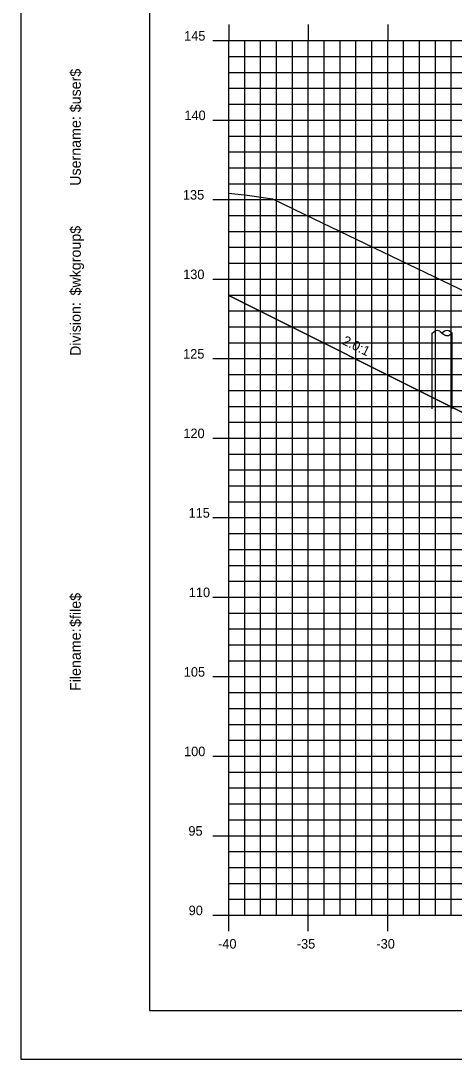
# Model space of a CAD drawing. Extents: x 850598 to 870284, y 366541 to 366651.
# Drawn here: x 867894.8 to 867922.1, y 366541.2 to 366606.5 of the extents above; entities that cross this region are included whole.
import ezdxf

# ---------------------------------------------------------------- set-up
doc = ezdxf.new("R2010")
doc.units = 0
for name, color, linetype in [('ANNOTATION', 7, 'Continuous'), ('BORDER', 7, 'Continuous'), ('D_Roadway_Centerline', 7, 'Continuous'), ('D_Roadway_SlopeLines', 7, 'Continuous'), ('D_Utilities_Pole_Joint', 7, 'Continuous'), ('H_V ANNOTATION', 7, 'Continuous'), ('MAJOR', 7, 'Continuous'), ('MINOR', 7, 'Continuous'), ('PLOT BOUNDARY', 7, 'Continuous'), ('S_Roadway_Centerline', 7, 'Continuous')]:
    doc.layers.add(name, color=color, linetype=linetype)

msp = doc.modelspace()

# ---------------------------------------------------------------- linework, layer by layer
at = {"layer": 'BORDER'}
for p, q in [((867902.908, 366649.225), (867902.908, 366544.225)), ((867902.908, 366544.225), (868062.908, 366544.225))]:
    msp.add_line(p, q, dxfattribs=at)
at = {"layer": 'D_Roadway_Centerline'}
msp.add_lwpolyline([(867907.908, 366589.19), (867922.908, 366581.69), (867926.182, 366582.781), (867932.908, 366585.023), (867936.908, 366585.103), (867947.908, 366584.443), (867958.908, 366583.783), (867962.908, 366583.543), (867964.908, 366583.423), (867972.225, 366580.984), (868014.512, 366568.225), (868024.536, 366565.201), (868034.398, 366562.225), (868038.398, 366562.225)], dxfattribs=at)
at = {"layer": 'D_Roadway_SlopeLines'}
msp.add_lwpolyline([(867922.908, 366581.69), (867907.908, 366589.19)], dxfattribs=at)
at = {"layer": 'D_Utilities_Pole_Joint'}
for p, q in [((867920.709, 366586.835), (867920.865, 366586.945)), ((867920.709, 366582.077), (867920.709, 366586.835)), ((867921.177, 366586.945), (867921.334, 366586.835)), ((867921.49, 366586.945), (867921.334, 366586.835)), ((867921.334, 366586.835), (867921.49, 366586.724)), ((867921.959, 366586.835), (867921.803, 366586.945)), ((867921.803, 366586.724), (867921.959, 366586.835)), ((867921.959, 366582.077), (867921.959, 366586.835))]:
    msp.add_line(p, q, dxfattribs=at)
for centre, start, end in [((867921.021, 366586.724), 90, 125.26439), ((867921.021, 366586.724), 54.73561, 90), ((867921.646, 366586.724), 90, 125.26439), ((867921.646, 366586.724), 54.73561, 90), ((867921.646, 366586.945), 234.73561, 270), ((867921.646, 366586.945), 270, 305.26439)]:
    msp.add_arc(centre, 0.271, start, end, dxfattribs=at)
at = {"layer": 'MAJOR'}
for p, q in [((867907.908, 366606.227), (867907.908, 366605.225)), ((867907.908, 366606.227), (867907.908, 366605.225)), ((867912.908, 366606.227), (867912.908, 366605.225)), ((867912.908, 366606.227), (867912.908, 366605.225)), ((867917.908, 366606.227), (867917.908, 366605.225)), ((867917.908, 366606.227), (867917.908, 366605.225)), ((867906.906, 366605.225), (867907.908, 366605.225)), ((867906.906, 366605.225), (867907.908, 366605.225)), ((867907.908, 366605.225), (868047.908, 366605.225)), ((867907.908, 366550.225), (867907.908, 366605.225)), ((867907.908, 366550.225), (867907.908, 366605.225)), ((867907.908, 366605.225), (868047.908, 366605.225)), ((867907.908, 366605.225), (868047.908, 366605.225)), ((867907.908, 366550.225), (867907.908, 366605.225)), ((867907.908, 366550.225), (867907.908, 366605.225)), ((867907.908, 366605.225), (868047.908, 366605.225)), ((867912.908, 366550.225), (867912.908, 366605.225)), ((867912.908, 366550.225), (867912.908, 366605.225)), ((867917.908, 366550.225), (867917.908, 366605.225)), ((867917.908, 366550.225), (867917.908, 366605.225)), ((867906.906, 366600.225), (867907.908, 366600.225)), ((867906.906, 366600.225), (867907.908, 366600.225)), ((867907.908, 366600.225), (868047.908, 366600.225)), ((867907.908, 366600.225), (868047.908, 366600.225)), ((867906.906, 366595.225), (867907.908, 366595.225)), ((867906.906, 366595.225), (867907.908, 366595.225)), ((867907.908, 366595.225), (868047.908, 366595.225)), ((867907.908, 366595.225), (868047.908, 366595.225)), ((867906.906, 366590.225), (867907.908, 366590.225)), ((867906.906, 366590.225), (867907.908, 366590.225)), ((867907.908, 366590.225), (868047.908, 366590.225)), ((867907.908, 366590.225), (868047.908, 366590.225)), ((867906.906, 366585.225), (867907.908, 366585.225)), ((867906.906, 366585.225), (867907.908, 366585.225)), ((867907.908, 366585.225), (868047.908, 366585.225)), ((867907.908, 366585.225), (868047.908, 366585.225)), ((867906.906, 366580.225), (867907.908, 366580.225)), ((867906.906, 366580.225), (867907.908, 366580.225)), ((867907.908, 366580.225), (868047.908, 366580.225)), ((867907.908, 366580.225), (868047.908, 366580.225)), ((867906.906, 366575.225), (867907.908, 366575.225)), ((867906.906, 366575.225), (867907.908, 366575.225)), ((867907.908, 366575.225), (868047.908, 366575.225)), ((867907.908, 366575.225), (868047.908, 366575.225)), ((867906.906, 366570.225), (867907.908, 366570.225)), ((867906.906, 366570.225), (867907.908, 366570.225)), ((867907.908, 366570.225), (868047.908, 366570.225)), ((867907.908, 366570.225), (868047.908, 366570.225)), ((867906.906, 366565.225), (867907.908, 366565.225)), ((867906.906, 366565.225), (867907.908, 366565.225)), ((867907.908, 366565.225), (868047.908, 366565.225)), ((867907.908, 366565.225), (868047.908, 366565.225)), ((867906.906, 366560.225), (867907.908, 366560.225)), ((867906.906, 366560.225), (867907.908, 366560.225)), ((867907.908, 366560.225), (868047.908, 366560.225)), ((867907.908, 366560.225), (868047.908, 366560.225)), ((867906.906, 366555.225), (867907.908, 366555.225)), ((867906.906, 366555.225), (867907.908, 366555.225)), ((867907.908, 366555.225), (868047.908, 366555.225)), ((867907.908, 366555.225), (868047.908, 366555.225)), ((867906.906, 366550.225), (867907.908, 366550.225)), ((867906.906, 366550.225), (867907.908, 366550.225)), ((867907.908, 366550.225), (868047.908, 366550.225)), ((867907.908, 366550.225), (868047.908, 366550.225)), ((867907.908, 366549.223), (867907.908, 366550.225)), ((867907.908, 366550.225), (868047.908, 366550.225)), ((867907.908, 366550.225), (868047.908, 366550.225)), ((867907.908, 366549.223), (867907.908, 366550.225)), ((867912.908, 366549.223), (867912.908, 366550.225)), ((867912.908, 366549.223), (867912.908, 366550.225)), ((867917.908, 366549.223), (867917.908, 366550.225)), ((867917.908, 366549.223), (867917.908, 366550.225))]:
    msp.add_line(p, q, dxfattribs=at)
at = {"layer": 'MINOR'}
for p, q in [((867908.908, 366550.225), (867908.908, 366605.225)), ((867908.908, 366550.225), (867908.908, 366605.225)), ((867909.908, 366550.225), (867909.908, 366605.225)), ((867909.908, 366550.225), (867909.908, 366605.225)), ((867910.908, 366550.225), (867910.908, 366605.225)), ((867910.908, 366550.225), (867910.908, 366605.225)), ((867911.908, 366550.225), (867911.908, 366605.225)), ((867911.908, 366550.225), (867911.908, 366605.225)), ((867913.908, 366550.225), (867913.908, 366605.225)), ((867913.908, 366550.225), (867913.908, 366605.225)), ((867914.908, 366550.225), (867914.908, 366605.225)), ((867914.908, 366550.225), (867914.908, 366605.225)), ((867915.908, 366550.225), (867915.908, 366605.225)), ((867915.908, 366550.225), (867915.908, 366605.225)), ((867916.908, 366550.225), (867916.908, 366605.225)), ((867916.908, 366550.225), (867916.908, 366605.225)), ((867918.908, 366550.225), (867918.908, 366605.225)), ((867918.908, 366550.225), (867918.908, 366605.225)), ((867919.908, 366550.225), (867919.908, 366605.225)), ((867919.908, 366550.225), (867919.908, 366605.225)), ((867920.908, 366550.225), (867920.908, 366605.225)), ((867920.908, 366550.225), (867920.908, 366605.225)), ((867921.908, 366550.225), (867921.908, 366605.225)), ((867921.908, 366550.225), (867921.908, 366605.225)), ((867907.908, 366604.225), (868047.908, 366604.225)), ((867907.908, 366604.225), (867908.91, 366604.225)), ((867907.908, 366604.225), (868047.908, 366604.225)), ((867907.908, 366604.225), (867908.91, 366604.225)), ((867907.908, 366603.225), (868047.908, 366603.225)), ((867907.908, 366603.225), (867908.91, 366603.225)), ((867907.908, 366603.225), (868047.908, 366603.225)), ((867907.908, 366603.225), (867908.91, 366603.225)), ((867907.908, 366602.225), (868047.908, 366602.225)), ((867907.908, 366602.225), (867908.91, 366602.225)), ((867907.908, 366602.225), (868047.908, 366602.225)), ((867907.908, 366602.225), (867908.91, 366602.225)), ((867907.908, 366601.225), (868047.908, 366601.225)), ((867907.908, 366601.225), (867908.91, 366601.225)), ((867907.908, 366601.225), (868047.908, 366601.225)), ((867907.908, 366601.225), (867908.91, 366601.225)), ((867907.908, 366599.225), (868047.908, 366599.225)), ((867907.908, 366599.225), (867908.91, 366599.225)), ((867907.908, 366599.225), (868047.908, 366599.225)), ((867907.908, 366599.225), (867908.91, 366599.225)), ((867907.908, 366598.225), (868047.908, 366598.225)), ((867907.908, 366598.225), (867908.91, 366598.225)), ((867907.908, 366598.225), (868047.908, 366598.225)), ((867907.908, 366598.225), (867908.91, 366598.225)), ((867907.908, 366597.225), (868047.908, 366597.225)), ((867907.908, 366597.225), (867908.91, 366597.225)), ((867907.908, 366597.225), (868047.908, 366597.225)), ((867907.908, 366597.225), (867908.91, 366597.225)), ((867907.908, 366596.225), (868047.908, 366596.225)), ((867907.908, 366596.225), (867908.91, 366596.225)), ((867907.908, 366596.225), (868047.908, 366596.225)), ((867907.908, 366596.225), (867908.91, 366596.225)), ((867907.908, 366594.225), (868047.908, 366594.225)), ((867907.908, 366594.225), (867908.91, 366594.225)), ((867907.908, 366594.225), (868047.908, 366594.225)), ((867907.908, 366594.225), (867908.91, 366594.225)), ((867907.908, 366593.225), (868047.908, 366593.225)), ((867907.908, 366593.225), (867908.91, 366593.225)), ((867907.908, 366593.225), (868047.908, 366593.225)), ((867907.908, 366593.225), (867908.91, 366593.225)), ((867907.908, 366592.225), (868047.908, 366592.225)), ((867907.908, 366592.225), (867908.91, 366592.225)), ((867907.908, 366592.225), (868047.908, 366592.225)), ((867907.908, 366592.225), (867908.91, 366592.225)), ((867907.908, 366591.225), (868047.908, 366591.225)), ((867907.908, 366591.225), (867908.91, 366591.225)), ((867907.908, 366591.225), (868047.908, 366591.225)), ((867907.908, 366591.225), (867908.91, 366591.225)), ((867907.908, 366589.225), (868047.908, 366589.225)), ((867907.908, 366589.225), (867908.91, 366589.225)), ((867907.908, 366589.225), (868047.908, 366589.225)), ((867907.908, 366589.225), (867908.91, 366589.225)), ((867907.908, 366588.225), (868047.908, 366588.225)), ((867907.908, 366588.225), (867908.91, 366588.225)), ((867907.908, 366588.225), (868047.908, 366588.225)), ((867907.908, 366588.225), (867908.91, 366588.225)), ((867907.908, 366587.225), (868047.908, 366587.225)), ((867907.908, 366587.225), (867908.91, 366587.225)), ((867907.908, 366587.225), (868047.908, 366587.225)), ((867907.908, 366587.225), (867908.91, 366587.225)), ((867907.908, 366586.225), (868047.908, 366586.225)), ((867907.908, 366586.225), (867908.91, 366586.225)), ((867907.908, 366586.225), (868047.908, 366586.225)), ((867907.908, 366586.225), (867908.91, 366586.225)), ((867907.908, 366584.225), (868047.908, 366584.225)), ((867907.908, 366584.225), (867908.91, 366584.225)), ((867907.908, 366584.225), (868047.908, 366584.225)), ((867907.908, 366584.225), (867908.91, 366584.225)), ((867907.908, 366583.225), (868047.908, 366583.225)), ((867907.908, 366583.225), (867908.91, 366583.225)), ((867907.908, 366583.225), (868047.908, 366583.225)), ((867907.908, 366583.225), (867908.91, 366583.225)), ((867907.908, 366582.225), (868047.908, 366582.225)), ((867907.908, 366582.225), (867908.91, 366582.225)), ((867907.908, 366582.225), (868047.908, 366582.225)), ((867907.908, 366582.225), (867908.91, 366582.225)), ((867907.908, 366581.225), (868047.908, 366581.225)), ((867907.908, 366581.225), (867908.91, 366581.225)), ((867907.908, 366581.225), (868047.908, 366581.225)), ((867907.908, 366581.225), (867908.91, 366581.225)), ((867907.908, 366579.225), (868047.908, 366579.225)), ((867907.908, 366579.225), (867908.91, 366579.225)), ((867907.908, 366579.225), (868047.908, 366579.225)), ((867907.908, 366579.225), (867908.91, 366579.225)), ((867907.908, 366578.225), (868047.908, 366578.225)), ((867907.908, 366578.225), (867908.91, 366578.225)), ((867907.908, 366578.225), (868047.908, 366578.225)), ((867907.908, 366578.225), (867908.91, 366578.225)), ((867907.908, 366577.225), (868047.908, 366577.225)), ((867907.908, 366577.225), (867908.91, 366577.225)), ((867907.908, 366577.225), (868047.908, 366577.225)), ((867907.908, 366577.225), (867908.91, 366577.225)), ((867907.908, 366576.225), (868047.908, 366576.225)), ((867907.908, 366576.225), (867908.91, 366576.225)), ((867907.908, 366576.225), (868047.908, 366576.225)), ((867907.908, 366576.225), (867908.91, 366576.225)), ((867907.908, 366574.225), (868047.908, 366574.225)), ((867907.908, 366574.225), (867908.91, 366574.225)), ((867907.908, 366574.225), (868047.908, 366574.225)), ((867907.908, 366574.225), (867908.91, 366574.225)), ((867907.908, 366573.225), (868047.908, 366573.225)), ((867907.908, 366573.225), (867908.91, 366573.225)), ((867907.908, 366573.225), (868047.908, 366573.225)), ((867907.908, 366573.225), (867908.91, 366573.225)), ((867907.908, 366572.225), (868047.908, 366572.225)), ((867907.908, 366572.225), (867908.91, 366572.225)), ((867907.908, 366572.225), (868047.908, 366572.225)), ((867907.908, 366572.225), (867908.91, 366572.225)), ((867907.908, 366571.225), (868047.908, 366571.225)), ((867907.908, 366571.225), (867908.91, 366571.225)), ((867907.908, 366571.225), (868047.908, 366571.225)), ((867907.908, 366571.225), (867908.91, 366571.225)), ((867907.908, 366569.225), (868047.908, 366569.225)), ((867907.908, 366569.225), (867908.91, 366569.225)), ((867907.908, 366569.225), (868047.908, 366569.225)), ((867907.908, 366569.225), (867908.91, 366569.225)), ((867907.908, 366568.225), (868047.908, 366568.225)), ((867907.908, 366568.225), (867908.91, 366568.225)), ((867907.908, 366568.225), (868047.908, 366568.225)), ((867907.908, 366568.225), (867908.91, 366568.225)), ((867907.908, 366567.225), (868047.908, 366567.225)), ((867907.908, 366567.225), (867908.91, 366567.225)), ((867907.908, 366567.225), (868047.908, 366567.225)), ((867907.908, 366567.225), (867908.91, 366567.225)), ((867907.908, 366566.225), (868047.908, 366566.225)), ((867907.908, 366566.225), (867908.91, 366566.225)), ((867907.908, 366566.225), (868047.908, 366566.225)), ((867907.908, 366566.225), (867908.91, 366566.225)), ((867907.908, 366564.225), (868047.908, 366564.225)), ((867907.908, 366564.225), (867908.91, 366564.225)), ((867907.908, 366564.225), (868047.908, 366564.225)), ((867907.908, 366564.225), (867908.91, 366564.225)), ((867907.908, 366563.225), (868047.908, 366563.225)), ((867907.908, 366563.225), (867908.91, 366563.225)), ((867907.908, 366563.225), (868047.908, 366563.225)), ((867907.908, 366563.225), (867908.91, 366563.225)), ((867907.908, 366562.225), (868047.908, 366562.225)), ((867907.908, 366562.225), (867908.91, 366562.225)), ((867907.908, 366562.225), (868047.908, 366562.225)), ((867907.908, 366562.225), (867908.91, 366562.225)), ((867907.908, 366561.225), (868047.908, 366561.225)), ((867907.908, 366561.225), (867908.91, 366561.225)), ((867907.908, 366561.225), (868047.908, 366561.225)), ((867907.908, 366561.225), (867908.91, 366561.225)), ((867907.908, 366559.225), (868047.908, 366559.225)), ((867907.908, 366559.225), (867908.91, 366559.225)), ((867907.908, 366559.225), (868047.908, 366559.225)), ((867907.908, 366559.225), (867908.91, 366559.225)), ((867907.908, 366558.225), (868047.908, 366558.225)), ((867907.908, 366558.225), (867908.91, 366558.225)), ((867907.908, 366558.225), (868047.908, 366558.225)), ((867907.908, 366558.225), (867908.91, 366558.225)), ((867907.908, 366557.225), (868047.908, 366557.225)), ((867907.908, 366557.225), (867908.91, 366557.225)), ((867907.908, 366557.225), (868047.908, 366557.225)), ((867907.908, 366557.225), (867908.91, 366557.225)), ((867907.908, 366556.225), (868047.908, 366556.225)), ((867907.908, 366556.225), (867908.91, 366556.225)), ((867907.908, 366556.225), (868047.908, 366556.225)), ((867907.908, 366556.225), (867908.91, 366556.225)), ((867907.908, 366554.225), (868047.908, 366554.225)), ((867907.908, 366554.225), (867908.91, 366554.225)), ((867907.908, 366554.225), (868047.908, 366554.225)), ((867907.908, 366554.225), (867908.91, 366554.225)), ((867907.908, 366553.225), (868047.908, 366553.225)), ((867907.908, 366553.225), (867908.91, 366553.225)), ((867907.908, 366553.225), (868047.908, 366553.225)), ((867907.908, 366553.225), (867908.91, 366553.225)), ((867907.908, 366552.225), (868047.908, 366552.225)), ((867907.908, 366552.225), (867908.91, 366552.225)), ((867907.908, 366552.225), (868047.908, 366552.225)), ((867907.908, 366552.225), (867908.91, 366552.225)), ((867907.908, 366551.225), (868047.908, 366551.225)), ((867907.908, 366551.225), (867908.91, 366551.225)), ((867907.908, 366551.225), (868047.908, 366551.225)), ((867907.908, 366551.225), (867908.91, 366551.225))]:
    msp.add_line(p, q, dxfattribs=at)
at = {"layer": 'PLOT BOUNDARY'}
msp.add_lwpolyline([(867894.814, 366541.166), (868064.814, 366541.166), (868064.814, 366651.166), (867894.814, 366651.166)], close=True, dxfattribs=at)
at = {"layer": 'S_Roadway_Centerline'}
msp.add_lwpolyline([(867907.908, 366595.63), (867909.067, 366595.506), (867910.654, 366595.284), (867913.263, 366594.021), (867942.371, 366580.042), (867943.943, 366579.949), (867947.33, 366580.031), (867952.275, 366581.593), (867955.789, 366582.966), (867960.045, 366583.548), (867960.152, 366583.561), (867960.359, 366583.564), (867964.094, 366583.606), (867969.95, 366583.398), (867974.807, 366583.221)], dxfattribs=at)

# ---------------------------------------------------------------- texts
at = {"layer": 'ANNOTATION'}
msp.add_text('2.0:1', height=0.6, rotation=333.43495, dxfattribs=at).set_placement((867915.001, 366586.161))
at = {"layer": 'BORDER'}
for s, p in [('$user$', (867898.593, 366600.717)), ('Username:', (867898.593, 366596.093)), ('$wkgroup$', (867898.593, 366589.195)), ('Division:', (867898.593, 366585.391)), ('$file$', (867898.593, 366568.351)), ('Filename:', (867898.593, 366564.324))]:
    msp.add_text(s, height=0.6696, rotation=90, dxfattribs=at).set_placement(p)
at = {"layer": 'H_V ANNOTATION'}
for s, p in [('145', (867905.096, 366605.225)), ('140', (867905.112, 366600.225)), ('135', (867905.021, 366595.225)), ('130', (867905.037, 366590.225)), ('125', (867905.032, 366585.225)), ('120', (867905.048, 366580.225)), ('115', (867905.375, 366575.225)), ('110', (867905.391, 366570.225)), ('105', (867905.075, 366565.225)), ('100', (867905.091, 366560.225)), ('95', (867905.364, 366555.225)), ('90', (867905.38, 366550.225)), ('-40', (867907.233, 366548.125)), ('-35', (867912.188, 366548.125)), ('-30', (867917.196, 366548.125))]:
    msp.add_text(s, height=0.6, dxfattribs=at).set_placement(p)

doc.saveas('drawing.dxf')
